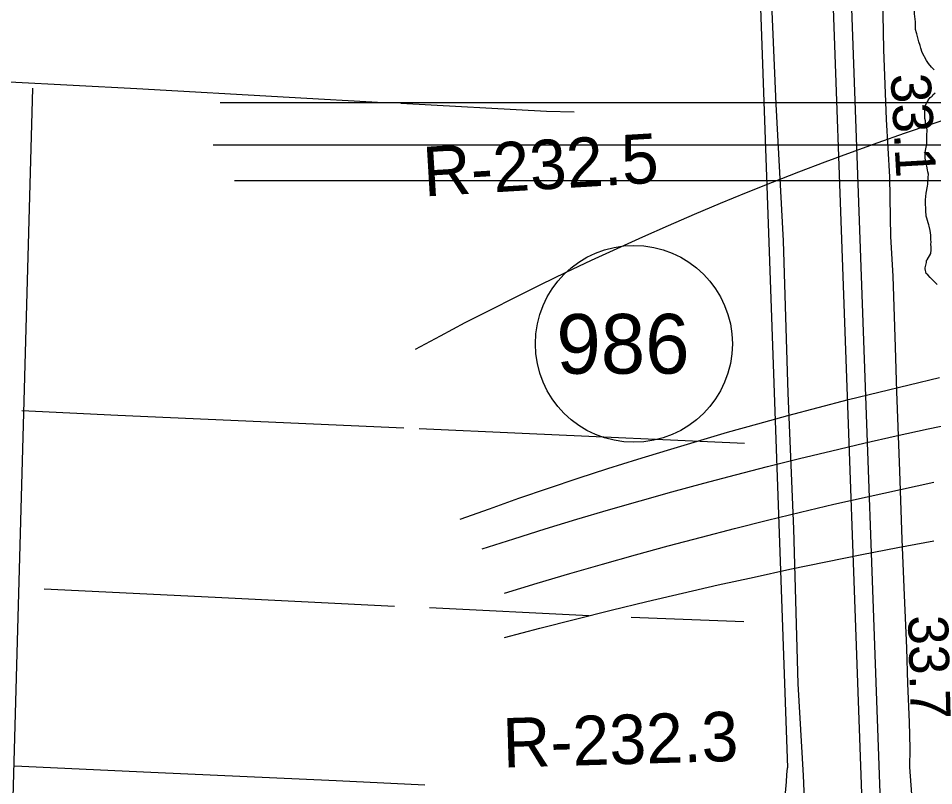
# Model space of a CAD drawing. Extents: x 3313447 to 3351316, y 703786 to 729172.
# Drawn here: x 3320749 to 3322283, y 725946 to 727232 of the extents above; entities that cross this region are included whole.
import ezdxf

# ---------------------------------------------------------------- set-up
doc = ezdxf.new("R2010")
doc.units = 0
for name, color, linetype in [('V-LEVE-TOET', 7, 'Continuous'), ('V-RIVR-RANG', 7, 'Continuous'), ('V-RIVR-RANG-IDEN', 7, 'Continuous'), ('V-ROAD-CNTR', 7, 'Continuous'), ('V-ROAD-IDEN', 7, 'Continuous'), ('V-SITE-VEGE', 7, 'Continuous'), ('V-SURV-LINE', 7, 'Continuous'), ('V-TOPO-SHOR', 7, 'Continuous'), ('V-UTIL-LINE', 7, 'Continuous')]:
    doc.layers.add(name, color=color, linetype=linetype)

msp = doc.modelspace()

# ---------------------------------------------------------------- linework, layer by layer
at = {"layer": 'V-LEVE-TOET'}
for points in [[(3322007.5, 727357.5), (3322009.3, 727296.2), (3322018.5, 727088), (3322030.7, 726859), (3322038.5, 726604), (3322047.9, 726376.4), (3322055.4, 726116.7), (3322063.9, 725963.4), (3322068.6, 725857.7), (3322068.2, 725752.6), (3322072.9, 725586), (3322077, 725360.1), (3322080, 725267.6), (3322081.9, 725179), (3322083.6, 724949.8), (3322081.5, 724764.3), (3322081.3, 724723.3), (3322079.5, 724665.3), (3322077.2, 724606), (3322074.3, 724542.6), (3322073.7, 724496.4)], [(3322247.2, 725917), (3322242.9, 725976.9), (3322243.5, 726008.6), (3322242.4, 726052.6), (3322239.5, 726117.4), (3322237.6, 726176.7), (3322233.9, 726265.5), (3322229.9, 726358.8), (3322226, 726473.4), (3322220.8, 726606.5), (3322219, 726680.8), (3322214.7, 726800), (3322210.8, 726866.2), (3322210.3, 726898.1), (3322209.3, 726966.6), (3322203.8, 727062.7), (3322199, 727179.7), (3322196.2, 727326)]]:
    msp.add_lwpolyline(points, dxfattribs=at)
at = {"layer": 'V-ROAD-CNTR'}
for points in [[(3321988.7, 727360.3), (3322037.7, 725976.1)], [(3320684.8, 723930.4), (3320773.3, 727114.7)]]:
    msp.add_lwpolyline(points, dxfattribs=at)
msp.add_arc((3321272.8, 726015.5), 765.9, 342.7737, 357.0568, dxfattribs=at)
at = {"layer": 'V-ROAD-IDEN'}
msp.add_circle((3321780.5, 726686.6), 165, dxfattribs=at)
msp.add_circle((3321780.5, 726686.6), 165, dxfattribs=at)
at = {"layer": 'V-SITE-VEGE'}
for points in [[(3322283.3, 727145.7), (3322279.2, 727149.9), (3322273.9, 727156.1), (3322270.6, 727161.1), (3322263.7, 727174.8), (3322261.3, 727181.8), (3322260.1, 727186.4), (3322258.1, 727192.6), (3322254.5, 727205.8), (3322254.1, 727207.9), (3322252.5, 727213.3), (3322252.2, 727217), (3322252.2, 727226.1), (3322250.7, 727239.7), (3322251.2, 727249.6), (3322251.3, 727251.7), (3322252.6, 727261.6), (3322252.6, 727266.5)], [(3322288.5, 726785.8), (3322277.1, 726797.5), (3322273, 726802.1), (3322270.1, 726804.6), (3322268.6, 726812), (3322268.6, 726814.1), (3322269.4, 726818.2), (3322270.7, 726823.1), (3322270.8, 726826), (3322271.6, 726827.3), (3322277.9, 726837.9), (3322278.8, 726844.1), (3322278.8, 726847.8), (3322278, 726854), (3322278.5, 726856.1), (3322278.1, 726861.9), (3322278.1, 726863.9), (3322277.8, 726868.9), (3322276.6, 726876.7), (3322275, 726883.8), (3322274.6, 726886.2), (3322273.4, 726889.1), (3322271, 726897), (3322270.2, 726900.3), (3322269.5, 726910.2), (3322269.5, 726916.4), (3322269.2, 726918.5), (3322268.8, 726922.2), (3322268.8, 726927.6), (3322270.2, 726939.1), (3322272.3, 726950.6), (3322272.8, 726953.9), (3322272.8, 726956.8), (3322273.7, 726965.1), (3322273.8, 726970.9), (3322273, 726975), (3322272.6, 726977.9), (3322271, 726984.1), (3322269.4, 726991.1), (3322268.3, 726998.1), (3322268.3, 727007.2), (3322271, 727022.1), (3322271, 727027.4), (3322271.5, 727035.3), (3322271.6, 727045.2), (3322270.8, 727050.9), (3322269.2, 727057.1), (3322268.8, 727060), (3322268.1, 727064.2), (3322268.2, 727077), (3322269.1, 727086), (3322269.9, 727088.9), (3322271.2, 727091), (3322271.6, 727091.4), (3322273.3, 727093.8), (3322273.7, 727094.7), (3322277, 727099.2), (3322280, 727101.6), (3322281.6, 727103.7), (3322285.4, 727106.9)]]:
    msp.add_lwpolyline(points, dxfattribs=at)
at = {"layer": 'V-SURV-LINE'}
for points in [[(3322179.6, 725453.3), (3322111, 727357.6)], [(3322141.1, 727357.6), (3322209.6, 725454.4)]]:
    msp.add_lwpolyline(points, dxfattribs=at)
at = {"layer": 'V-TOPO-SHOR'}
for p, q in [((3321705.6, 726230.6), (3321438.1, 726244)), ((3321964.8, 726220.6), (3321775.7, 726228.2))]:
    msp.add_line(p, q, dxfattribs=at)
for points in [[(3319408.2, 727197.6), (3319633.3, 727186.7), (3319832.4, 727177), (3320084.5, 727161.9), (3320321.7, 727150), (3320571.1, 727134.4), (3320734.7, 727125.4), (3320947.8, 727114.5), (3321202.8, 727100.1), (3321360.9, 727090.7)], [(3321390.2, 727090), (3321634.3, 727076.5), (3321680.7, 727075.1)], [(3321395.3, 726545.3), (3320915.8, 726566.5), (3320755.1, 726574.2)], [(3321965.8, 726519.7), (3321593.1, 726536.4), (3321420.8, 726544.1)], [(3321379.7, 726246.3), (3321079.1, 726261.4), (3320792.7, 726275.5)], [(3320743, 725979.3), (3320971, 725968.6), (3321281.6, 725954.6), (3321430, 725947.7)]]:
    msp.add_lwpolyline(points, dxfattribs=at)
at = {"layer": 'V-UTIL-LINE'}
for p, q in [((3321087.6, 727091.1), (3325881, 727091.1)), ((3321075.7, 727019.8), (3325928.6, 727019.8)), ((3321111.4, 726960.3), (3325857.2, 726960.3))]:
    msp.add_line(p, q, dxfattribs=at)
for points in [[(3321414.9, 726677.7), (3321456.4, 726700.1), (3321498.1, 726722.1), (3321540.1, 726743.8), (3321582.2, 726765), (3321624.5, 726786), (3321666.9, 726806.5), (3321709.6, 726826.7), (3321752.4, 726846.5), (3321795.4, 726865.9), (3321838.6, 726885), (3321881.9, 726903.7), (3321925.4, 726922), (3321969, 726939.9), (3322012.8, 726957.5), (3322056.8, 726974.7), (3322100.9, 726991.5), (3322145.1, 727007.9), (3322189.5, 727023.9), (3322234, 727039.5), (3322278.7, 727054.8), (3322323.4, 727069.6)], [(3321489.2, 726392.6), (3321538.5, 726410.3), (3321588, 726427.7), (3321637.5, 726444.6), (3321687.2, 726461.2), (3321737, 726477.4), (3321787, 726493.2), (3321837, 726508.6), (3321887.2, 726523.6), (3321937.5, 726538.3), (3321987.9, 726552.5), (3322038.4, 726566.4), (3322089.1, 726579.9), (3322139.8, 726593), (3322190.6, 726605.7), (3322241.5, 726618), (3322292.5, 726630)], [(3321526.4, 726343), (3321579.1, 726359.9), (3321631.9, 726376.4), (3321684.8, 726392.5), (3321737.8, 726408.3), (3321790.9, 726423.6), (3321844.2, 726438.5), (3321897.5, 726453.1), (3321951, 726467.3), (3322004.5, 726481.1), (3322058.2, 726494.4), (3322111.9, 726507.5), (3322165.8, 726520.1), (3322219.7, 726532.3), (3322273.7, 726544.1), (3322327.8, 726555.5)], [(3321563.6, 726268.7), (3321618.3, 726285.3), (3321673.1, 726301.6), (3321728, 726317.5), (3321783.1, 726333), (3321838.2, 726348.1), (3321893.5, 726362.8), (3321948.8, 726377.1), (3322004.3, 726391), (3322059.9, 726404.5), (3322115.5, 726417.6), (3322171.3, 726430.3), (3322227.1, 726442.6), (3322283, 726454.5)], [(3321563.6, 726194.3), (3321623.1, 726210), (3321682.6, 726225.2), (3321742.3, 726240.1), (3321802, 726254.6), (3321861.9, 726268.7), (3321921.8, 726282.5), (3321981.8, 726295.8), (3322041.9, 726308.8), (3322102.1, 726321.3), (3322162.4, 726333.5), (3322222.7, 726345.3), (3322283.2, 726356.7)]]:
    msp.add_lwpolyline(points, dxfattribs=at)

# ---------------------------------------------------------------- texts
at = {"layer": 'V-RIVR-RANG'}
for s, rotation, p in [('33.1', 273.2783, (3322210.4, 727138)), ('33.7', 271.5283, (3322239.7, 726231.2))]:
    msp.add_text(s, height=67, rotation=rotation, dxfattribs=at).set_placement(p)
at = {"layer": 'V-RIVR-RANG-IDEN'}
for s, rotation, p in [('R-232.5', 3.4201, (3321429.5, 726933.4)), ('R-232.3', 1.6701, (3321561.7, 725976.3))]:
    msp.add_text(s, height=83, rotation=rotation, dxfattribs=at).set_placement(p)
at = {"layer": 'V-ROAD-IDEN'}
msp.add_text('986', height=100, rotation=0.0833, dxfattribs=at).set_placement((3321650.7, 726636.4))

doc.saveas('drawing.dxf')
